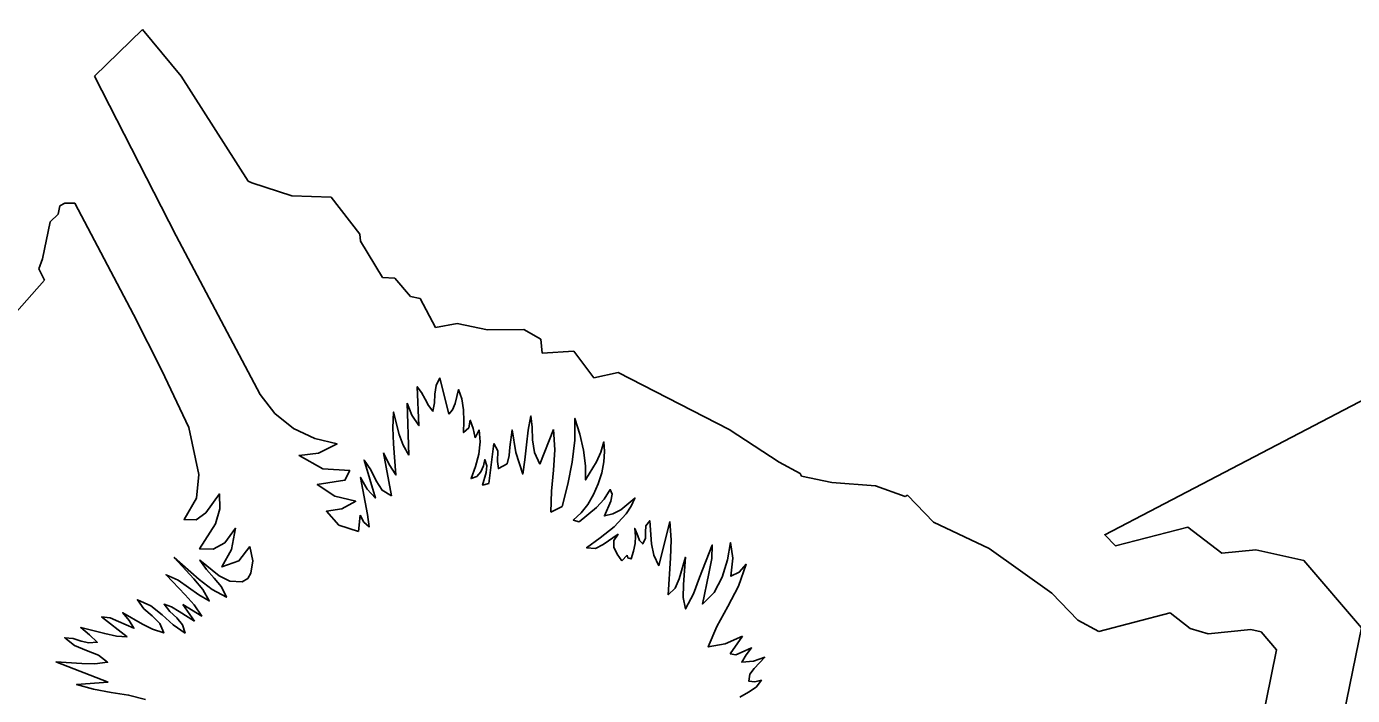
# Model space of a CAD drawing. Extents: x 2001876 to 2025694, y 804561 to 868938.
# Drawn here: x 2011049.84 to 2011065.83, y 824448.22 to 824456.29 of the extents above; entities that cross this region are included whole.
import ezdxf

# ---------------------------------------------------------------- set-up
doc = ezdxf.new("R2010")
doc.units = 0
doc.layers.add('TR SN EXTRUDED PANEL SIGNS- MOUNTED OVERHEAD', color=7, linetype='Continuous')

msp = doc.modelspace()

# ---------------------------------------------------------------- linework, layer by layer
at = {"layer": 'TR SN EXTRUDED PANEL SIGNS- MOUNTED OVERHEAD'}
for p, q in [((2011051.238, 824456.253), (2011050.657, 824455.692)), ((2011051.702, 824455.691), (2011051.238, 824456.253)), ((2011052.512, 824454.424), (2011051.702, 824455.691)), ((2011052.557, 824454.403), (2011052.512, 824454.424)), ((2011053.038, 824454.248), (2011052.557, 824454.403)), ((2011053.514, 824454.233), (2011053.038, 824454.248)), ((2011053.857, 824453.786), (2011053.514, 824454.233)), ((2011050.24, 824454.129), (2011050.218, 824454.028)), ((2011050.298, 824454.159), (2011050.24, 824454.129)), ((2011050.42, 824454.161), (2011050.298, 824454.159)), ((2011050.123, 824453.934), (2011050.029, 824453.487)), ((2011050.218, 824454.028), (2011050.123, 824453.934)), ((2011053.866, 824453.703), (2011053.857, 824453.786)), ((2011054.13, 824453.262), (2011053.866, 824453.703)), ((2011050.029, 824453.487), (2011049.985, 824453.369)), ((2011049.985, 824453.369), (2011050.056, 824453.233)), ((2011050.056, 824453.233), (2011049.69, 824452.818)), ((2011054.281, 824453.254), (2011054.13, 824453.262)), ((2011054.467, 824453.035), (2011054.281, 824453.254)), ((2011054.586, 824453.01), (2011054.467, 824453.035)), ((2011054.769, 824452.66), (2011054.586, 824453.01)), ((2011055.033, 824452.709), (2011054.769, 824452.66)), ((2011055.399, 824452.632), (2011055.033, 824452.709)), ((2011055.835, 824452.638), (2011055.399, 824452.632)), ((2011056.04, 824452.521), (2011055.835, 824452.638)), ((2011056.057, 824452.351), (2011056.04, 824452.521)), ((2011056.441, 824452.374), (2011056.057, 824452.351)), ((2011056.681, 824452.052), (2011056.441, 824452.374)), ((2011054.823, 824452.053), (2011054.93, 824451.615)), ((2011056.974, 824452.118), (2011056.681, 824452.052)), ((2011058.313, 824451.431), (2011056.974, 824452.118)), ((2011054.45, 824451.121), (2011054.43, 824451.748)), ((2011055.249, 824451.33), (2011055.299, 824451.428)), ((2011056.03, 824451.014), (2011056.194, 824451.429)), ((2011058.915, 824451.037), (2011058.313, 824451.431)), ((2011055.415, 824450.78), (2011055.473, 824451.261)), ((2011054.239, 824450.632), (2011054.142, 824451.147)), ((2011059.168, 824450.901), (2011058.915, 824451.037)), ((2011059.186, 824450.866), (2011059.168, 824450.901)), ((2011059.552, 824450.791), (2011059.186, 824450.866)), ((2011060.079, 824450.75), (2011059.552, 824450.791)), ((2011060.435, 824450.624), (2011060.079, 824450.75)), ((2011060.463, 824450.639), (2011060.435, 824450.624)), ((2011060.778, 824450.314), (2011060.463, 824450.639)), ((2011053.841, 824450.202), (2011053.86, 824450.398)), ((2011056.162, 824450.432), (2011056.297, 824450.502)), ((2011056.433, 824450.337), (2011056.503, 824450.316)), ((2011057.466, 824449.787), (2011057.596, 824450.321)), ((2011061.448, 824449.997), (2011060.778, 824450.314)), ((2011052.566, 824449.845), (2011052.531, 824450.02)), ((2011057.018, 824449.848), (2011057.082, 824449.917)), ((2011062.205, 824449.455), (2011061.448, 824449.997)), ((2011062.52, 824449.13), (2011062.205, 824449.455)), ((2011051.862, 824449.12), (2011051.723, 824449.319)), ((2011051.05, 824448.932), (2011050.74, 824449.172)), ((2011062.77, 824448.994), (2011062.52, 824449.13)), ((2011063.633, 824449.218), (2011062.77, 824448.994)), ((2011063.872, 824449.032), (2011063.633, 824449.218)), ((2011064.09, 824448.966), (2011063.872, 824449.032)), ((2011064.606, 824449.017), (2011064.09, 824448.966)), ((2011064.731, 824448.99), (2011064.606, 824449.017)), ((2011064.915, 824448.775), (2011064.731, 824448.99)), ((2011058.474, 824448.939), (2011058.326, 824448.726)), ((2011050.821, 824448.383), (2011050.192, 824448.628)), ((2011064.599, 824447.229), (2011064.915, 824448.775))]:
    msp.add_line(p, q, dxfattribs=at)
for points in [[(2011085.839, 824462.17), (2011085.839, 824462.171), (2011062.843, 824450.162), (2011062.973, 824450.028), (2011063.846, 824450.254), (2011064.256, 824449.938), (2011064.664, 824449.978), (2011065.246, 824449.85), (2011065.938, 824449.04), (2011065.476, 824446.779), (2011063.644, 824444.795), (2011063.559, 824444.393), (2011057.849, 824441.676), (2011055.943, 824442.55), (2011052.502, 824440.832), (2011050.942, 824441.363), (2011047.871, 824442.353), (2011023.548, 824429.668)], [(2011050.657, 824455.692), (2011051.644, 824453.765), (2011052.656, 824451.854), (2011052.831, 824451.624), (2011053.057, 824451.444), (2011053.315, 824451.32), (2011053.584, 824451.256), (2011053.36, 824451.146), (2011053.126, 824451.118), (2011053.412, 824450.955), (2011053.737, 824450.935), (2011053.677, 824450.818), (2011053.345, 824450.767), (2011053.557, 824450.626), (2011053.809, 824450.565), (2011053.641, 824450.472), (2011053.455, 824450.445), (2011053.605, 824450.277), (2011053.841, 824450.202)], [(2011052.531, 824450.02), (2011052.399, 824449.848), (2011052.195, 824449.773), (2011052.31, 824449.985), (2011052.36, 824450.239), (2011052.229, 824450.063), (2011052.087, 824449.986), (2011051.924, 824449.99), (2011052.117, 824450.292), (2011052.168, 824450.472), (2011052.166, 824450.653), (2011051.999, 824450.424), (2011051.885, 824450.342), (2011051.739, 824450.344), (2011051.887, 824450.603), (2011051.916, 824450.886), (2011051.797, 824451.455), (2011051.47, 824452.141), (2011051.129, 824452.819), (2011050.42, 824454.161)], [(2011054.43, 824451.748), (2011054.485, 824451.602), (2011054.571, 824451.478), (2011054.55, 824451.946), (2011054.601, 824451.877), (2011054.644, 824451.798), (2011054.688, 824451.72), (2011054.739, 824451.651), (2011054.758, 824451.75), (2011054.762, 824451.856), (2011054.777, 824451.96), (2011054.823, 824452.053)], [(2011054.93, 824451.615), (2011054.977, 824451.667), (2011055.009, 824451.745), (2011055.046, 824451.912), (2011055.088, 824451.799), (2011055.108, 824451.668), (2011055.113, 824451.53), (2011055.109, 824451.393), (2011055.172, 824451.45), (2011055.189, 824451.542), (2011055.223, 824451.441), (2011055.249, 824451.33)], [(2011054.142, 824451.147), (2011054.213, 824451.009), (2011054.294, 824450.882), (2011054.263, 824451.258), (2011054.257, 824451.449), (2011054.265, 824451.64), (2011054.332, 824451.372), (2011054.381, 824451.242), (2011054.45, 824451.121)], [(2011055.473, 824451.261), (2011055.523, 824451.175), (2011055.517, 824451.044), (2011055.53, 824450.96), (2011055.636, 824451.017), (2011055.66, 824451.115), (2011055.669, 824451.218), (2011055.694, 824451.426), (2011055.74, 824451.152), (2011055.822, 824450.892), (2011055.85, 824451.066), (2011055.869, 824451.244), (2011055.888, 824451.423), (2011055.921, 824451.595), (2011055.938, 824451.459), (2011055.942, 824451.306), (2011055.965, 824451.153), (2011056.03, 824451.014)], [(2011056.297, 824450.502), (2011056.366, 824450.771), (2011056.418, 824451.037), (2011056.45, 824451.302), (2011056.453, 824451.564), (2011056.511, 824451.376), (2011056.554, 824451.18), (2011056.578, 824450.991), (2011056.581, 824450.822), (2011056.711, 824451.04), (2011056.765, 824451.156), (2011056.801, 824451.281), (2011056.811, 824451.166), (2011056.801, 824451.039), (2011056.775, 824450.908), (2011056.734, 824450.776), (2011056.678, 824450.648), (2011056.608, 824450.528), (2011056.527, 824450.424), (2011056.433, 824450.337)], [(2011055.299, 824451.428), (2011055.309, 824451.282), (2011055.292, 824451.134), (2011055.252, 824450.985), (2011055.199, 824450.839), (2011055.268, 824450.863), (2011055.318, 824450.919), (2011055.351, 824450.993), (2011055.365, 824451.068), (2011055.391, 824450.991), (2011055.383, 824450.912), (2011055.339, 824450.761), (2011055.415, 824450.78)], [(2011056.194, 824451.429), (2011056.208, 824451.187), (2011056.193, 824450.938), (2011056.17, 824450.686), (2011056.162, 824450.432)], [(2011053.86, 824450.398), (2011053.905, 824450.313), (2011053.97, 824450.255), (2011053.952, 824450.405), (2011053.923, 824450.554), (2011053.866, 824450.852), (2011053.946, 824450.712), (2011054.046, 824450.603), (2011053.909, 824451.061), (2011053.989, 824450.943), (2011054.054, 824450.812), (2011054.129, 824450.698), (2011054.239, 824450.632)], [(2011056.503, 824450.316), (2011056.714, 824450.491), (2011056.804, 824450.592), (2011056.879, 824450.706), (2011056.903, 824450.652), (2011056.884, 824450.568), (2011056.808, 824450.389), (2011056.91, 824450.412), (2011057.006, 824450.463), (2011057.176, 824450.603), (2011057.129, 824450.504), (2011057.07, 824450.414), (2011056.925, 824450.258), (2011056.758, 824450.124), (2011056.592, 824450.005), (2011056.699, 824449.997), (2011056.792, 824450.043), (2011056.973, 824450.167), (2011056.921, 824450.092), (2011056.923, 824450.01), (2011056.961, 824449.927), (2011057.018, 824449.848)], [(2011057.082, 824449.917), (2011057.089, 824449.884), (2011057.129, 824449.869), (2011057.16, 824449.963), (2011057.177, 824450.056), (2011057.181, 824450.146), (2011057.174, 824450.237), (2011057.211, 824450.149), (2011057.232, 824450.093), (2011057.271, 824450.051), (2011057.302, 824450.119), (2011057.302, 824450.193), (2011057.308, 824450.267), (2011057.354, 824450.33), (2011057.374, 824450.051), (2011057.405, 824449.914), (2011057.466, 824449.787)], [(2011057.596, 824450.321), (2011057.612, 824450.101), (2011057.604, 824449.88), (2011057.577, 824449.437), (2011057.663, 824449.518), (2011057.711, 824449.631), (2011057.785, 824449.889), (2011057.761, 824449.563), (2011057.759, 824449.406), (2011057.787, 824449.267), (2011057.882, 824449.449), (2011057.956, 824449.646), (2011058.108, 824450.037), (2011058.104, 824449.874), (2011058.068, 824449.695), (2011057.993, 824449.325), (2011058.131, 824449.463), (2011058.229, 824449.65), (2011058.292, 824449.859), (2011058.33, 824450.066), (2011058.357, 824449.879), (2011058.333, 824449.66), (2011058.435, 824449.709), (2011058.516, 824449.805), (2011058.426, 824449.541), (2011058.298, 824449.296), (2011058.164, 824449.056), (2011058.061, 824448.809), (2011058.266, 824448.846), (2011058.474, 824448.939)], [(2011051.723, 824449.319), (2011051.952, 824449.181), (2011051.861, 824449.315), (2011051.751, 824449.438), (2011051.521, 824449.679), (2011051.666, 824449.615), (2011051.792, 824449.527), (2011051.914, 824449.437), (2011052.042, 824449.364), (2011051.964, 824449.501), (2011051.856, 824449.631), (2011051.619, 824449.888), (2011051.92, 824449.622), (2011052.078, 824449.502), (2011052.249, 824449.408), (2011052.188, 824449.532), (2011052.102, 824449.639), (2011052.008, 824449.741), (2011051.929, 824449.856), (2011052.16, 824449.666), (2011052.291, 824449.601), (2011052.439, 824449.592), (2011052.506, 824449.633), (2011052.545, 824449.698), (2011052.566, 824449.845)], [(2011050.74, 824449.172), (2011050.846, 824449.159), (2011050.945, 824449.117), (2011051.133, 824449.033), (2011051.076, 824449.127), (2011050.999, 824449.221), (2011051.236, 824449.083), (2011051.359, 824449.024), (2011051.492, 824448.977), (2011051.445, 824449.093), (2011051.353, 824449.182), (2011051.252, 824449.268), (2011051.176, 824449.378), (2011051.337, 824449.305), (2011051.473, 824449.195), (2011051.605, 824449.077), (2011051.751, 824448.976), (2011051.72, 824449.077), (2011051.65, 824449.158), (2011051.567, 824449.234), (2011051.497, 824449.323), (2011051.586, 824449.294), (2011051.677, 824449.236), (2011051.862, 824449.12)], [(2011050.192, 824448.628), (2011050.506, 824448.608), (2011050.662, 824448.605), (2011050.816, 824448.624), (2011050.704, 824448.708), (2011050.561, 824448.766), (2011050.415, 824448.827), (2011050.298, 824448.92), (2011050.399, 824448.909), (2011050.496, 824448.88), (2011050.591, 824448.858), (2011050.69, 824448.866), (2011050.599, 824448.956), (2011050.491, 824449.042), (2011050.781, 824448.969), (2011050.921, 824448.939), (2011051.05, 824448.932)], [(2011058.326, 824448.726), (2011058.393, 824448.714), (2011058.456, 824448.74), (2011058.584, 824448.796), (2011058.518, 824448.713), (2011058.465, 824448.626), (2011058.605, 824448.638), (2011058.742, 824448.685), (2011058.616, 824448.55), (2011058.561, 824448.482), (2011058.548, 824448.397), (2011058.622, 824448.387), (2011058.702, 824448.406), (2011058.637, 824448.324), (2011058.544, 824448.263), (2011058.443, 824448.203)], [(2011051.273, 824448.176), (2011051.068, 824448.227), (2011050.857, 824448.261), (2011050.647, 824448.298), (2011050.441, 824448.357), (2011050.821, 824448.383)]]:
    msp.add_lwpolyline(points, dxfattribs=at)

# ---------------------------------------------------------------- texts
for s, height, p in [('REMOVE EXISTING BRIDGE MOUNT', 20, (2011438.688, 824490.598)), ('7', 22.8, (2011045.258, 824480.57))]:
    msp.add_text(s, height=height, rotation=207.5444, dxfattribs=at).set_placement(p)

doc.saveas('drawing.dxf')
